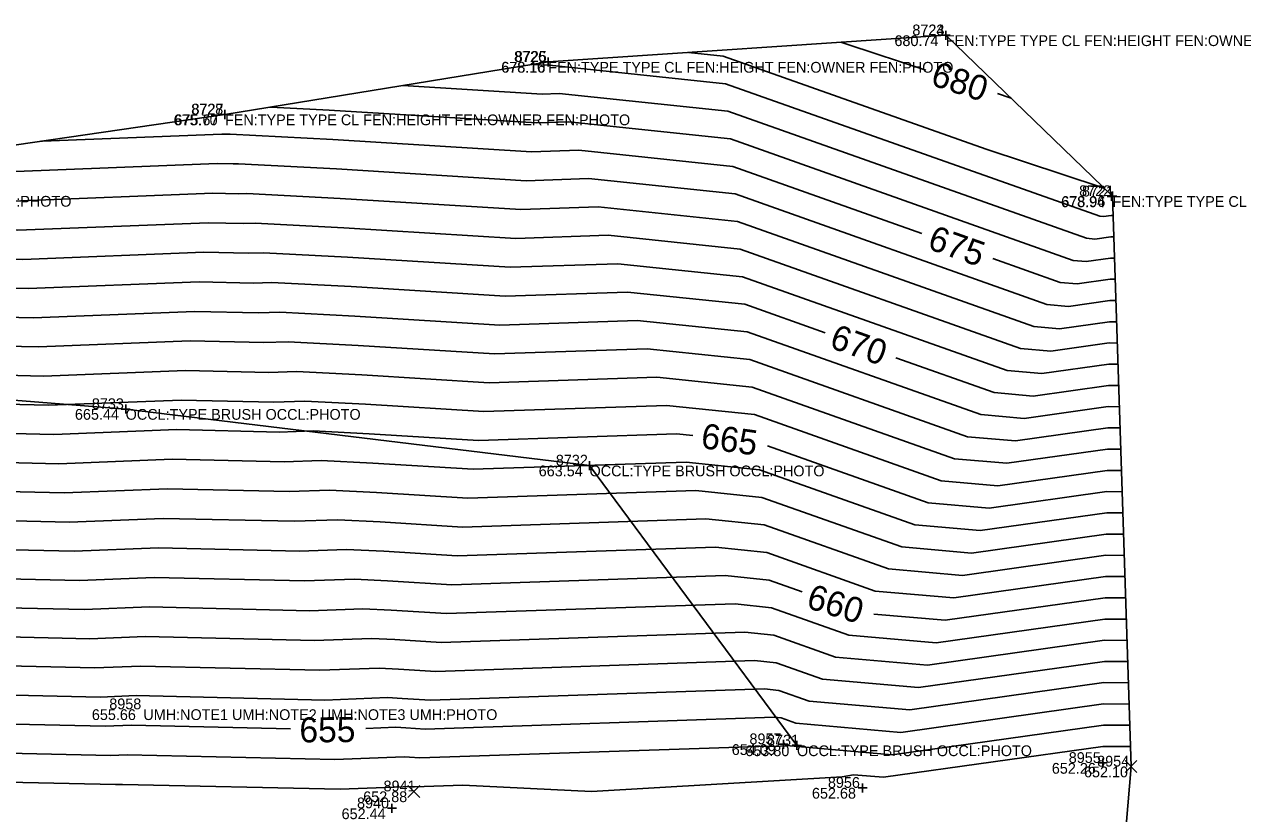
# Model space of a CAD drawing. Extents: x 2129350 to 2137777, y 657588 to 659885.
# Drawn here: x 2137559.8 to 2137695.7, y 659797.2 to 659885.3 of the extents above; entities that cross this region are included whole.
import ezdxf

# ---------------------------------------------------------------- set-up
doc = ezdxf.new("R2010")
doc.units = 0
for name, color, linetype in [('DT_X_Contour_Major', 7, 'Continuous'), ('DT_X_Contour_Minor', 7, 'Continuous'), ('DT_X_TIN_Hull', 7, 'Continuous'), ('SV_X_Occupation_Line', 7, 'Continuous'), ('SV_X_Random_Point', 7, 'Continuous'), ('SV_X_Shot_Marker', 7, 'Continuous'), ('SV_X_Text_Comment', 7, 'Continuous'), ('SV_X_Text_Elevation', 7, 'Continuous'), ('SV_X_Text_Name', 7, 'Continuous')]:
    doc.layers.add(name, color=color, linetype=linetype)

msp = doc.modelspace()

# ---------------------------------------------------------------- linework, layer by layer
at = {"layer": 'DT_X_Contour_Major'}
for points in [[(2137650.87, 659883.25), (2137650.87, 659883.25), (2137650.86, 659883.25), (2137651.75, 659882.96), (2137660.35, 659880.14)], [(2137668.33, 659877.52), (2137669.73, 659877.06), (2137669.84, 659877.01), (2137669.83, 659877.01)], [(2137561.59, 659872.21), (2137561.47, 659872.19), (2137561.79, 659872.23), (2137581.79, 659873.01), (2137582.5, 659873), (2137582.73, 659873.01), (2137594.17, 659872.4), (2137616.36, 659871.03), (2137621.61, 659871.2), (2137638.8, 659869.4), (2137659.9, 659861.92)], [(2137667.82, 659859.12), (2137675.31, 659856.46), (2137677.22, 659856.29), (2137680.91, 659856.81), (2137681.37, 659856.81), (2137681.46, 659856.81)], [(2137549.78, 659855.69), (2137554.82, 659855.9), (2137560.18, 659855.78), (2137579.27, 659856.53), (2137585.34, 659856.39), (2137587.35, 659856.46), (2137596.21, 659855.99), (2137613.39, 659854.93), (2137627.06, 659855.39), (2137640.15, 659854.02), (2137649.09, 659850.85)], [(2137657, 659848.04), (2137667.95, 659844.17), (2137672.31, 659843.78), (2137680.73, 659844.97), (2137681.77, 659844.96), (2137681.85, 659844.96)], [(2137534.46, 659839.33), (2137537.5, 659839.18), (2137537.92, 659839.15), (2137552.17, 659839.75), (2137563.05, 659839.5), (2137576.76, 659840.04), (2137588.18, 659839.77), (2137591.97, 659839.92), (2137598.25, 659839.58), (2137610.42, 659838.83), (2137632.51, 659839.58), (2137634.36, 659839.38)], [(2137642.66, 659838.22), (2137660.58, 659831.87), (2137667.39, 659831.27), (2137680.54, 659833.13), (2137682.18, 659833.11), (2137682.23, 659833.11)], [(2137546.84, 659823.48), (2137549.51, 659823.59), (2137565.92, 659823.22), (2137574.24, 659823.55), (2137591.02, 659823.16), (2137596.59, 659823.37), (2137600.28, 659823.17), (2137607.45, 659822.73), (2137637.96, 659823.76), (2137642.85, 659823.25), (2137646.53, 659821.94)], [(2137654.52, 659819.46), (2137662.48, 659818.77), (2137680.36, 659821.28), (2137682.58, 659821.27), (2137682.62, 659821.27)], [(2137489.54, 659809.46), (2137494.48, 659809.38), (2137515.74, 659808.33), (2137519.42, 659808.37), (2137521.2, 659808.45), (2137542.83, 659807.36), (2137543.71, 659807.31), (2137546.86, 659807.44), (2137568.78, 659806.94), (2137571.72, 659807.06), (2137589.46, 659806.65)], [(2137597.86, 659806.7), (2137601.21, 659806.83), (2137602.32, 659806.77), (2137604.49, 659806.63), (2137643.41, 659807.95), (2137644.19, 659807.87), (2137645.85, 659807.28), (2137657.56, 659806.26), (2137680.17, 659809.44), (2137682.99, 659809.42), (2137683, 659809.42)]]:
    msp.add_lwpolyline(points, dxfattribs=at)
at = {"layer": 'DT_X_Contour_Minor'}
for points in [[(2137634.08, 659882.13), (2137634.08, 659882.13), (2137633.87, 659882.11), (2137637.72, 659881.71), (2137667.05, 659871.31), (2137680.01, 659867.06), (2137680.29, 659866.93), (2137680.29, 659866.93)], [(2137617.39, 659880.94), (2137617.39, 659880.94), (2137616.51, 659880.79), (2137618.14, 659880.69), (2137618.34, 659880.69), (2137637.99, 659878.63), (2137679.73, 659863.84), (2137680.17, 659863.8), (2137681.02, 659863.92), (2137681.13, 659863.92), (2137681.23, 659863.92)], [(2137602.2, 659878.47), (2137602.32, 659878.48), (2137602, 659878.43), (2137617.55, 659877.47), (2137619.43, 659877.53), (2137638.26, 659875.56), (2137678.26, 659861.38), (2137679.19, 659861.3), (2137680.98, 659861.55), (2137681.21, 659861.55), (2137681.31, 659861.55)], [(2137587.38, 659876.05), (2137587.17, 659876.01), (2137587.25, 659876.03), (2137593.76, 659875.68), (2137616.95, 659874.25), (2137620.52, 659874.37), (2137638.53, 659872.48), (2137676.79, 659858.92), (2137678.21, 659858.8), (2137680.95, 659859.18), (2137681.29, 659859.18), (2137681.39, 659859.18)], [(2137530.85, 659867.73), (2137530.95, 659867.74), (2137531.02, 659867.75), (2137532.64, 659867.82), (2137532.7, 659867.81), (2137532.71, 659867.81), (2137556.94, 659868.82), (2137557.89, 659868.8), (2137581.29, 659869.72), (2137583.07, 659869.68), (2137583.66, 659869.7), (2137594.58, 659869.12), (2137615.76, 659867.81), (2137622.7, 659868.04), (2137639.07, 659866.33), (2137673.84, 659854), (2137676.24, 659853.79), (2137680.87, 659854.44), (2137681.45, 659854.44), (2137681.54, 659854.44)], [(2137505.52, 659864.01), (2137505.69, 659864.03), (2137519.8, 659864.18), (2137532.04, 659864.69), (2137533.24, 659864.63), (2137533.28, 659864.63), (2137556.41, 659865.59), (2137558.46, 659865.54), (2137580.78, 659866.42), (2137583.63, 659866.35), (2137584.58, 659866.39), (2137594.99, 659865.83), (2137615.17, 659864.59), (2137623.79, 659864.88), (2137639.34, 659863.25), (2137672.37, 659851.54), (2137675.26, 659851.29), (2137680.84, 659852.08), (2137681.53, 659852.07), (2137681.62, 659852.07)], [(2137483.17, 659860.71), (2137494.87, 659860.86), (2137495.06, 659860.86), (2137495.7, 659860.82), (2137519.78, 659861.08), (2137531.44, 659861.57), (2137533.77, 659861.45), (2137533.86, 659861.45), (2137555.88, 659862.36), (2137559.04, 659862.29), (2137580.28, 659863.12), (2137584.2, 659863.03), (2137585.5, 659863.08), (2137595.39, 659862.55), (2137614.58, 659861.37), (2137624.88, 659861.72), (2137639.61, 659860.17), (2137670.89, 659849.08), (2137674.27, 659848.79), (2137680.8, 659849.71), (2137681.61, 659849.7), (2137681.69, 659849.7)], [(2137460.81, 659857.41), (2137470.19, 659857.55), (2137470.73, 659857.54), (2137494.48, 659857.84), (2137495.02, 659857.83), (2137496.88, 659857.74), (2137519.76, 659857.98), (2137530.83, 659858.44), (2137534.3, 659858.27), (2137534.44, 659858.26), (2137555.35, 659859.13), (2137559.61, 659859.03), (2137579.78, 659859.82), (2137584.77, 659859.71), (2137586.43, 659859.77), (2137595.8, 659859.27), (2137613.98, 659858.15), (2137625.97, 659858.55), (2137639.88, 659857.1), (2137669.42, 659846.62), (2137673.29, 659846.29), (2137680.76, 659847.34), (2137681.69, 659847.33), (2137681.77, 659847.33)], [(2137554.29, 659852.67), (2137560.76, 659852.52), (2137578.77, 659853.23), (2137585.9, 659853.06), (2137588.27, 659853.15), (2137596.62, 659852.71), (2137612.8, 659851.71), (2137628.15, 659852.23), (2137640.42, 659850.94), (2137666.47, 659841.71), (2137671.32, 659841.28), (2137680.69, 659842.6), (2137681.86, 659842.59), (2137681.92, 659842.59)], [(2137553.76, 659849.44), (2137561.33, 659849.27), (2137578.27, 659849.93), (2137586.47, 659849.74), (2137589.2, 659849.84), (2137597.02, 659849.43), (2137612.2, 659848.49), (2137629.24, 659849.06), (2137640.69, 659847.87), (2137665, 659839.25), (2137670.34, 659838.78), (2137680.65, 659840.23), (2137681.94, 659840.22), (2137682, 659840.22)], [(2137553.23, 659846.21), (2137561.9, 659846.01), (2137577.76, 659846.63), (2137587.04, 659846.42), (2137590.12, 659846.53), (2137597.43, 659846.15), (2137611.61, 659845.27), (2137630.33, 659845.9), (2137640.96, 659844.79), (2137663.53, 659836.79), (2137669.36, 659836.28), (2137680.62, 659837.86), (2137682.02, 659837.85), (2137682.08, 659837.85)], [(2137552.7, 659842.98), (2137562.48, 659842.75), (2137577.26, 659843.33), (2137587.61, 659843.1), (2137591.05, 659843.23), (2137597.84, 659842.86), (2137611.02, 659842.05), (2137631.42, 659842.74), (2137641.23, 659841.71), (2137662.06, 659834.33), (2137668.37, 659833.78), (2137680.58, 659835.49), (2137682.1, 659835.48), (2137682.16, 659835.48)], [(2137551.63, 659836.52), (2137563.62, 659836.24), (2137576.25, 659836.74), (2137588.74, 659836.45), (2137592.89, 659836.61), (2137598.65, 659836.3), (2137609.83, 659835.61), (2137633.6, 659836.41), (2137641.77, 659835.56), (2137659.11, 659829.41), (2137666.41, 659828.77), (2137680.51, 659830.76), (2137682.26, 659830.75), (2137682.31, 659830.74)], [(2137551.1, 659833.29), (2137564.2, 659832.99), (2137575.75, 659833.44), (2137589.31, 659833.13), (2137593.82, 659833.3), (2137599.06, 659833.02), (2137609.23, 659832.39), (2137634.69, 659833.25), (2137642.04, 659832.48), (2137657.64, 659826.95), (2137665.43, 659826.27), (2137680.47, 659828.39), (2137682.34, 659828.38), (2137682.39, 659828.37)], [(2137550.57, 659830.05), (2137564.77, 659829.73), (2137575.25, 659830.14), (2137589.88, 659829.81), (2137594.74, 659829.99), (2137599.47, 659829.74), (2137608.64, 659829.17), (2137635.78, 659830.09), (2137642.31, 659829.41), (2137656.16, 659824.49), (2137664.44, 659823.77), (2137680.43, 659826.02), (2137682.42, 659826.01), (2137682.46, 659826)], [(2137550.04, 659826.82), (2137565.34, 659826.48), (2137574.74, 659826.85), (2137590.45, 659826.49), (2137595.66, 659826.68), (2137599.88, 659826.46), (2137608.05, 659825.95), (2137636.87, 659826.93), (2137642.58, 659826.33), (2137654.69, 659822.03), (2137663.46, 659821.27), (2137680.39, 659823.65), (2137682.5, 659823.64), (2137682.54, 659823.64)], [(2137548.98, 659820.36), (2137566.49, 659819.97), (2137573.74, 659820.25), (2137591.58, 659819.84), (2137597.51, 659820.06), (2137600.69, 659819.89), (2137606.86, 659819.51), (2137639.05, 659820.6), (2137643.11, 659820.17), (2137651.75, 659817.12), (2137661.49, 659816.26), (2137680.32, 659818.91), (2137682.66, 659818.9), (2137682.69, 659818.9)], [(2137548.45, 659817.13), (2137567.06, 659816.71), (2137573.23, 659816.95), (2137592.15, 659816.52), (2137598.44, 659816.75), (2137601.1, 659816.61), (2137606.27, 659816.29), (2137640.14, 659817.44), (2137643.38, 659817.1), (2137650.27, 659814.66), (2137660.51, 659813.76), (2137680.28, 659816.54), (2137682.75, 659816.53), (2137682.77, 659816.53)], [(2137547.92, 659813.9), (2137567.64, 659813.46), (2137572.73, 659813.66), (2137592.72, 659813.2), (2137599.36, 659813.44), (2137601.51, 659813.33), (2137605.67, 659813.07), (2137641.23, 659814.27), (2137643.65, 659814.02), (2137648.8, 659812.2), (2137659.53, 659811.26), (2137680.25, 659814.18), (2137682.83, 659814.16), (2137682.85, 659814.16)], [(2137547.39, 659810.67), (2137568.21, 659810.2), (2137572.23, 659810.36), (2137593.29, 659809.87), (2137600.28, 659810.14), (2137601.91, 659810.05), (2137605.08, 659809.85), (2137642.32, 659811.11), (2137643.92, 659810.94), (2137647.33, 659809.74), (2137658.54, 659808.76), (2137680.21, 659811.81), (2137682.91, 659811.79), (2137682.92, 659811.79)], [(2137546.33, 659804.21), (2137569.36, 659803.69), (2137571.22, 659803.76), (2137594.42, 659803.23), (2137602.13, 659803.52), (2137602.73, 659803.49), (2137603.89, 659803.41), (2137642.82, 659804.73), (2137643.47, 659804.7), (2137644.75, 659804.77), (2137644.81, 659804.78), (2137656.58, 659803.75), (2137680.14, 659807.07), (2137683.07, 659807.05), (2137683.08, 659807.05)], [(2137683.15, 659804.68), (2137683.15, 659804.68), (2137680.1, 659804.7), (2137655.6, 659801.25), (2137652.28, 659801.54), (2137651.01, 659801.32), (2137623.03, 659799.65), (2137608.7, 659800.38), (2137603.3, 659800.19), (2137603.14, 659800.2), (2137603.05, 659800.21), (2137594.99, 659799.91), (2137570.72, 659800.46), (2137569.93, 659800.43), (2137545.8, 659800.98)]]:
    msp.add_lwpolyline(points, dxfattribs=at)
at = {"layer": 'DT_X_TIN_Hull'}
msp.add_lwpolyline([(2137682.67, 659795.89), (2137683.23, 659802.45), (2137681.16, 659866.09), (2137662.56, 659884.03), (2137618.21, 659881.07), (2137582.15, 659875.2), (2137519.78, 659866.12), (2137448.73, 659855.63), (2137433.35, 659853.23), (2137429.07, 659853.19), (2137387.39, 659845.94), (2137330.7, 659837.84), (2137285.08, 659831.19), (2137237.64, 659823.86)], dxfattribs=at)
at = {"layer": 'SV_X_Occupation_Line'}
msp.add_lwpolyline([(2137645.96, 659804.8), (2137622.82, 659836.03), (2137571.07, 659842.33), (2137526.17, 659845.92)], dxfattribs=at)
at = {"layer": 'SV_X_Random_Point'}
for p, q in [((2137682.56, 659801.79), (2137683.89, 659803.12)), ((2137682.56, 659803.12), (2137683.89, 659801.79)), ((2137602.54, 659799.01), (2137603.87, 659800.34)), ((2137602.54, 659800.34), (2137603.87, 659799.01))]:
    msp.add_line(p, q, dxfattribs=at)
at = {"layer": 'SV_X_Shot_Marker'}
for p, q in [((2137662.56, 659884.53), (2137662.56, 659883.53)), ((2137662.56, 659884.53), (2137662.56, 659883.53)), ((2137662.06, 659884.03), (2137663.06, 659884.03)), ((2137662.06, 659884.03), (2137663.06, 659884.03)), ((2137662.56, 659884.03), (2137662.56, 659884.03)), ((2137662.56, 659884.03), (2137662.56, 659884.03)), ((2137617.71, 659881.07), (2137618.71, 659881.07)), ((2137617.71, 659881.06), (2137618.71, 659881.06)), ((2137618.21, 659881.57), (2137618.21, 659880.57)), ((2137618.21, 659881.56), (2137618.21, 659880.56)), ((2137618.21, 659881.07), (2137618.21, 659881.07)), ((2137618.21, 659881.06), (2137618.21, 659881.06)), ((2137581.62, 659875.19), (2137582.62, 659875.19)), ((2137581.65, 659875.2), (2137582.65, 659875.2)), ((2137582.12, 659875.69), (2137582.12, 659874.69)), ((2137582.12, 659875.19), (2137582.12, 659875.19)), ((2137582.15, 659875.7), (2137582.15, 659874.7)), ((2137582.15, 659875.2), (2137582.15, 659875.2)), ((2137680.56, 659866.05), (2137681.56, 659866.05)), ((2137680.66, 659866.09), (2137681.66, 659866.09)), ((2137681.06, 659866.55), (2137681.06, 659865.55)), ((2137681.06, 659866.05), (2137681.06, 659866.05)), ((2137681.16, 659866.59), (2137681.16, 659865.59)), ((2137681.16, 659866.09), (2137681.16, 659866.09)), ((2137571.07, 659842.83), (2137571.07, 659841.83)), ((2137570.57, 659842.33), (2137571.57, 659842.33)), ((2137571.07, 659842.33), (2137571.07, 659842.33)), ((2137622.32, 659836.03), (2137623.32, 659836.03)), ((2137622.82, 659836.53), (2137622.82, 659835.53)), ((2137622.82, 659836.03), (2137622.82, 659836.03)), ((2137643.95, 659804.94), (2137644.95, 659804.94)), ((2137644.45, 659805.44), (2137644.45, 659804.44)), ((2137644.45, 659804.94), (2137644.45, 659804.94)), ((2137645.46, 659804.8), (2137646.46, 659804.8)), ((2137645.96, 659805.3), (2137645.96, 659804.3)), ((2137645.96, 659804.8), (2137645.96, 659804.8)), ((2137680.07, 659803.35), (2137680.07, 659802.35)), ((2137679.57, 659802.85), (2137680.57, 659802.85)), ((2137680.07, 659802.85), (2137680.07, 659802.85)), ((2137653.28, 659800.57), (2137653.28, 659799.57)), ((2137652.78, 659800.07), (2137653.78, 659800.07)), ((2137653.28, 659800.07), (2137653.28, 659800.07)), ((2137600.28, 659797.79), (2137601.28, 659797.79)), ((2137600.78, 659798.29), (2137600.78, 659797.29)), ((2137600.78, 659797.79), (2137600.78, 659797.79))]:
    msp.add_line(p, q, dxfattribs=at)

# ---------------------------------------------------------------- texts
at = {"layer": 'DT_X_Contour_Major'}
for s, rotation, p in [('680', 341.8392, (2137660.74, 659878.53)), ('675', 340.4825, (2137660.39, 659860.26)), ('670', 340.4825, (2137649.46, 659849.23)), ('665', 352.0517, (2137635.15, 659838)), ('660', 342.7255, (2137646.87, 659820.2)), ('655', 0.3355, (2137590.46, 659805.14))]:
    msp.add_text(s, height=2.8, rotation=rotation, dxfattribs=at).set_placement(p)
at = {"layer": 'SV_X_Text_Comment'}
for s, p in [('FEN:TYPE TYPE CL FEN:HEIGHT FEN:OWNER FEN:PHOTO', (2137662.56, 659882.83)), ('FEN:TYPE TYPE CL FEN:HEIGHT FEN:OWNER FEN:PHOTO', (2137618.21, 659879.86)), ('FEN:TYPE TYPE CL FEN:HEIGHT FEN:OWNER FEN:PHOTO', (2137582.15, 659874)), ('FEN:TYPE TYPE CL FEN:HEIGHT FEN:OWNER FEN:PHOTO', (2137519.82, 659864.91)), ('FEN:TYPE TYPE CL FEN:HEIGHT FEN:OWNER FEN:PHOTO', (2137681.16, 659864.89)), ('OCCL:TYPE BRUSH OCCL:PHOTO', (2137571.07, 659841.14)), ('OCCL:TYPE BRUSH OCCL:PHOTO', (2137622.82, 659834.83)), ('UMH:NOTE1 UMH:NOTE2 UMH:NOTE3 UMH:PHOTO', (2137573.04, 659807.64)), ('OCCL:TYPE BRUSH OCCL:PHOTO', (2137645.96, 659803.61))]:
    msp.add_text(s, height=1.2, dxfattribs=at).set_placement(p)
at = {"layer": 'SV_X_Text_Elevation'}
for s, p in [('680.74', (2137656.83, 659882.83)), ('680.74', (2137656.84, 659882.83)), ('678.10', (2137612.96, 659879.87)), ('678.16', (2137612.99, 659879.86)), ('675.70', (2137576.42, 659873.99)), ('675.67', (2137576.51, 659874)), ('678.94', (2137675.42, 659864.85)), ('678.96', (2137675.45, 659864.89)), ('665.44', (2137565.41, 659841.14)), ('663.54', (2137617.15, 659834.83)), ('655.66', (2137567.3, 659807.64)), ('654.09', (2137638.68, 659803.74)), ('653.80', (2137640.2, 659803.61)), ('652.26', (2137674.39, 659801.65)), ('652.10', (2137677.98, 659801.25)), ('652.88', (2137597.57, 659798.48)), ('652.68', (2137647.63, 659798.87)), ('652.44', (2137595.16, 659796.58))]:
    msp.add_text(s, height=1.2, dxfattribs=at).set_placement(p)
at = {"layer": 'SV_X_Text_Name'}
for s, p in [('8723', (2137658.83, 659884.03)), ('8724', (2137658.84, 659884.03)), ('8726', (2137614.4, 659881.06)), ('8725', (2137614.48, 659881.07)), ('8728', (2137578.38, 659875.19)), ('8727', (2137578.42, 659875.2)), ('8722', (2137677.44, 659866.09)), ('8721', (2137677.76, 659866.05)), ('8733', (2137567.3, 659842.33)), ('8732', (2137619.06, 659836.03)), ('8958', (2137569.24, 659808.84)), ('8957', (2137640.66, 659804.94)), ('8731', (2137642.62, 659804.8)), ('8955', (2137676.28, 659802.85)), ('8954', (2137679.45, 659802.45)), ('8941', (2137599.84, 659799.68)), ('8956', (2137649.41, 659800.07)), ('8940', (2137596.88, 659797.79))]:
    msp.add_text(s, height=1.2, dxfattribs=at).set_placement(p)

doc.saveas('drawing.dxf')
